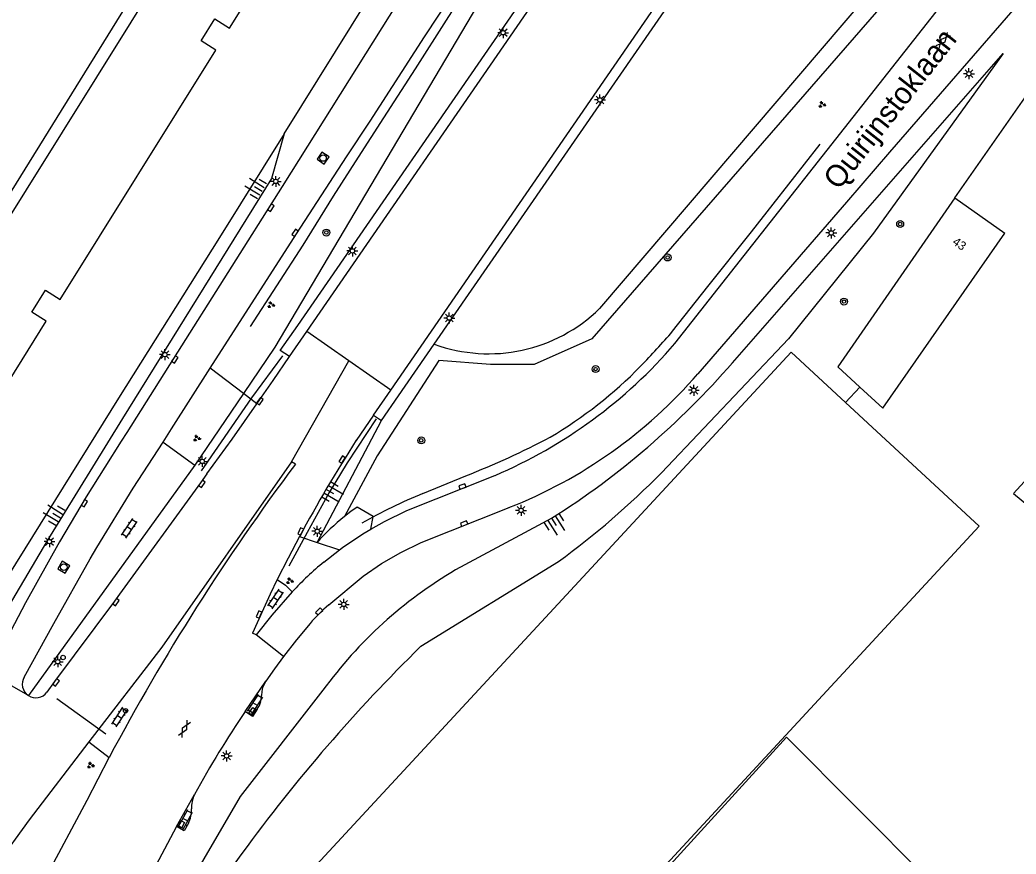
# Model space of a CAD drawing. Extents: x 132999 to 136000, y 398499 to 400501.
# Drawn here: x 134331.8 to 134446.1, y 398673.3 to 398769 of the extents above; entities that cross this region are included whole.
import ezdxf

# ---------------------------------------------------------------- set-up
doc = ezdxf.new("R2010")
doc.units = 0
for name, color, linetype in [('gg-afsc-hekwerk', 7, 'Continuous'), ('gg-anno-huisnummerreeks BGT', 7, 'Continuous'), ('gg-anno-openbare ruimte label', 7, 'Continuous'), ('gg-bbg-gedigitaliseerde bebouwing', 7, 'Continuous'), ('gg-bbg-hoofdgebouw', 7, 'Continuous'), ('gg-knt-BGT kruinlijn', 7, 'Continuous'), ('gg-knt-bovenkant onderkant talud', 7, 'Continuous'), ('gg-knt-verharding', 7, 'Continuous'), ('gg-kwrk-kunstwerk niveau 01', 7, 'Continuous'), ('gt-grn-groengrens', 7, 'Continuous'), ('gt-grn-weggrens', 7, 'Continuous'), ('gt-knt-geleideconstructie', 7, 'Continuous'), ('gt-knt-lijn portaal', 7, 'Continuous'), ('gt-symb-boom', 7, 'Continuous'), ('gt-symb-gesloten verharding', 7, 'Continuous'), ('gt-symb-groenvak', 7, 'Continuous'), ('gt-symb-klinker verharding', 7, 'Continuous'), ('gt-symb-kolk', 7, 'Continuous'), ('gt-symb-kolk center center', 7, 'Continuous'), ('gt-symb-lichtmast', 7, 'Continuous'), ('gt-symb-rioolschacht', 7, 'Continuous'), ('gt-symb-talud symbool', 7, 'Continuous'), ('gt-symb-verkeersregelinstallatiepaal', 7, 'Continuous')]:
    doc.layers.add(name, color=color, linetype=linetype)

# ---------------------------------------------------------------- blocks, each defined once
blk = doc.blocks.new('gt0-LMAST')
at = {"layer": 'gt-symb-lichtmast'}
for p, q in [((-0.18, 0.17), (-0.45, 0.44)), ((-0.01, 0.25), (-0.01, 0.62)), ((0.17, 0.17), (0.44, 0.44)), ((-0.26, 0), (-0.63, 0)), ((-0.18, -0.18), (-0.45, -0.45)), ((-0.01, -0.25), (-0.01, -0.63)), ((0.44, -0.45), (0.17, -0.18)), ((0.24, 0), (0.62, 0))]:
    blk.add_line(p, q, dxfattribs=at)
blk.add_circle((-0.01, 0), 0.25, dxfattribs=at)
blk = doc.blocks.new('gt0-BOOM')
at = {"layer": 'gt-symb-boom'}
for radius in [0.4, 0.2]:
    blk.add_circle((0, 0), radius, dxfattribs=at)
blk = doc.blocks.new('gt0-GRVAK')
at = {"layer": 'gt-symb-groenvak'}
for p, q in [((-0.11, 0.19), (-0.23, 0.24)), ((-0.18, 0.15), (0.09, 0.15)), ((-0.09, 0.21), (-0.16, 0.32)), ((-0.05, 0.21), (-0.05, 0.39)), ((0, 0.21), (0.06, 0.32)), ((0.01, 0.19), (0.13, 0.24)), ((0.26, -0.05), (0.2, 0.06)), ((0.3, -0.05), (0.3, 0.13)), ((0.35, -0.05), (0.41, 0.06)), ((-0.24, -0.23), (-0.36, -0.18)), ((-0.32, -0.26), (-0.05, -0.26)), ((-0.23, -0.21), (-0.29, -0.09)), ((-0.18, -0.2), (-0.18, -0.02)), ((-0.14, -0.21), (-0.07, -0.09)), ((-0.12, -0.23), (0, -0.18)), ((0.24, -0.07), (0.12, -0.02)), ((0.17, -0.11), (0.44, -0.11)), ((0.37, -0.07), (0.49, -0.02))]:
    blk.add_line(p, q, dxfattribs=at)
blk = doc.blocks.new('gt0-GESVH1')
at = {"layer": 'gt-symb-gesloten verharding'}
for p, q in [((-0.99, -0.26), (0.01, 0.24)), ((0.01, -0.26), (-0.99, 0.24)), ((0.01, 0.24), (1.01, -0.26)), ((1.01, 0.24), (0.01, -0.26))]:
    blk.add_line(p, q, dxfattribs=at)
blk = doc.blocks.new('gt0-KOLK')
at = {"layer": 'gt-symb-kolk'}
blk.add_lwpolyline([(0, 0), (0.37, 0), (0.37, 0.4), (-0.38, 0.4), (-0.38, 0), (0, 0)], dxfattribs=at)
blk = doc.blocks.new('gt0-TALUD_1')
at = {"layer": 'gt-symb-talud symbool'}
for p, q in [((-1, -1), (-1, 0)), ((-0.5, -2), (-0.5, 0)), ((0, -1), (0, 0)), ((0.5, -2), (0.5, 0)), ((1, -1), (1, 0))]:
    blk.add_line(p, q, dxfattribs=at)
blk = doc.blocks.new('gt0-KL1')
at = {"layer": 'gt-symb-klinker verharding'}
for p, q in [((-1.15, 0.3), (1.15, 0.3)), ((-1, -0.3), (-1, 0.3)), ((-0.5, 0.3), (-0.5, 0.45)), ((0, -0.3), (0, 0.3)), ((0.5, 0.3), (0.5, 0.45)), ((1, -0.3), (1, 0.3)), ((-1.15, -0.3), (1.15, -0.3)), ((-0.5, -0.45), (-0.5, -0.3)), ((0.5, -0.45), (0.5, -0.3))]:
    blk.add_line(p, q, dxfattribs=at)
blk = doc.blocks.new('gt0-KOLKCC')
at = {"layer": 'gt-symb-kolk center center'}
blk.add_lwpolyline([(-0.38, 0.2), (0.38, 0.2), (0.38, -0.2), (-0.38, -0.2)], close=True, dxfattribs=at)
blk = doc.blocks.new('gt0-VIPAAL')
at = {"layer": 'gt-symb-verkeersregelinstallatiepaal'}
blk.add_circle((0, 0), 0.25, dxfattribs=at)
blk = doc.blocks.new('gt0-RS')
at = {"layer": 'gt-symb-rioolschacht'}
blk.add_lwpolyline([(-0.5, -0.5), (0.5, -0.5), (0.5, 0.5), (-0.5, 0.5)], close=True, dxfattribs=at)
blk.add_circle((0, 0), 0.375, dxfattribs=at)

msp = doc.modelspace()

# ---------------------------------------------------------------- linework, layer by layer
at = {"layer": 'gg-afsc-hekwerk'}
for p, q in [((134362.12, 398755.98), (134404.98, 398824.83)), ((134439.08, 398748.61), (134466.66, 398788.18)), ((134428.18, 398726.89), (134426.53, 398725.12))]:
    msp.add_line(p, q, dxfattribs=at)
msp.add_lwpolyline([(134362.12, 398755.98), (134354.72, 398744.08), (134343.14, 398725.64), (134327.76, 398700.96), (134313.69, 398678.3)], dxfattribs=at)
at = {"layer": 'gg-bbg-gedigitaliseerde bebouwing'}
msp.add_line((134307.47, 398711.69), (134348.81, 398778.38), dxfattribs=at)
for points in [[(134494.98, 398768.36), (134445.78, 398714.7), (134490.42, 398677.8)], [(134406.04, 398671.66), (134419.77, 398686.7), (134435.88, 398670.48), (134404, 398639.24)]]:
    msp.add_lwpolyline(points, dxfattribs=at)
at = {"layer": 'gg-bbg-hoofdgebouw'}
msp.add_line((134439.08, 398748.61), (134444.81, 398744.57), dxfattribs=at)
for points in [[(134384.77, 398833.13), (134384.69, 398833.18), (134308.48, 398711.06), (134316.99, 398705.79), (134334.84, 398734.45), (134333.18, 398735.48), (134334.75, 398738.01), (134336.43, 398736.96), (134354.3, 398765.58), (134352.62, 398766.62), (134354.17, 398769.15), (134355.87, 398768.09), (134373.77, 398796.73), (134372.07, 398797.79), (134373.64, 398800.32), (134375.35, 398799.26), (134393.18, 398827.9), (134384.77, 398833.13)], [(134439.08, 398748.61), (134425.64, 398729.23), (134428.18, 398726.89)], [(134428.18, 398726.89), (134430.79, 398724.49), (134444.81, 398744.57)], [(134351.51, 398656.57), (134351.5, 398656.59), (134420.28, 398730.9), (134426.53, 398725.12)], [(134426.53, 398725.12), (134441.84, 398710.95), (134371.01, 398634.31)]]:
    msp.add_lwpolyline(points, dxfattribs=at)
at = {"layer": 'gg-knt-BGT kruinlijn'}
for p, q in [((134431.61, 398753.84), (134447.13, 398771.76)), ((134409.6, 398728.43), (134426.66, 398748.13)), ((134372.38, 398723.68), (134370.39, 398720.78)), ((134349.79, 398676.46), (134344.52, 398666.59))]:
    msp.add_line(p, q, dxfattribs=at)
for points in [[(134362.12, 398755.98), (134360.68, 398750.82), (134343.59, 398723.3), (134334.97, 398709.34), (134324.06, 398690.86), (134315.46, 398677.18)], [(134367.25, 398701.89), (134371.18, 398705.2), (134373.31, 398706.63), (134375.53, 398707.92), (134377.83, 398709.07), (134387.92, 398713.06)], [(134365.11, 398699.76), (134363.55, 398697.88), (134362.05, 398695.96)], [(134362.05, 398695.96), (134361.02, 398694.56), (134360.03, 398693.14)], [(134360.03, 398693.14), (134359.82, 398692.78), (134359.66, 398692.4), (134359.56, 398691.96), (134359.52, 398691.51)], [(134359.04, 398689.93), (134358.5, 398689.1), (134357.66, 398689.68)], [(134351.14, 398676.86), (134350.66, 398675.95), (134349.79, 398676.46)]]:
    msp.add_lwpolyline(points, dxfattribs=at)
for centre, radius, start, end in [((134367.39, 398764.98), 55.83, 291.5709, 319.1069), ((134517.19, 398627.14), 174.13, 147.4669, 151.6814), ((134379.91, 398687.04), 19.52, 130.4477, 139.3105), ((134356.72, 398691.51), 2.81, 325.7489, 359.9077), ((134466.26, 398616.61), 130.89, 146.0664, 150.9552), ((134355.34, 398678.58), 3.85, 155.9195, 181.5002), ((134348.74, 398678.22), 2.76, 330.3586, 5.3989)]:
    msp.add_arc(centre, radius, start, end, dxfattribs=at)
at = {"layer": 'gg-knt-bovenkant onderkant talud'}
for p, q in [((134441.37, 398786.35), (134398.31, 398735.92)), ((134357.46, 398726.15), (134351.89, 398717.94)), ((134365.91, 398709.07), (134373.31, 398723.08)), ((134351.89, 398717.94), (134332.79, 398691.51)), ((134392.82, 398711.85), (134381.8, 398705.91)), ((134377.82, 398697.15), (134393.61, 398706.89))]:
    msp.add_line(p, q, dxfattribs=at)
for points in [[(134394.7, 398788.32), (134361.07, 398731.46), (134357.46, 398726.15)], [(134413.55, 398729.69), (134444.61, 398765.17), (134429.74, 398744.57), (134420, 398732.43), (134405.42, 398717.07)], [(134372.08, 398710.58), (134372.32, 398712.04), (134370.51, 398713.13), (134369.77, 398712.6), (134369.05, 398712.04)], [(134366.58, 398692.1), (134357.1, 398679.92), (134344.58, 398658.43), (134341.5, 398651.52), (134357.3, 398673.38)]]:
    msp.add_lwpolyline(points, dxfattribs=at)
for centre, radius, start, end in [((134385.59, 398748.89), 18.17, 249.9271, 314.4526), ((134342.85, 398790.88), 93.5, 302.2998, 319.1232), ((134337.01, 398784.48), 96.04, 306.1047, 315.4168), ((134385.37, 398691.67), 26.1, 128.711, 138.2159), ((134407.32, 398662.5), 50.36, 120.4565, 144.0065), ((134511.11, 398561.32), 190.31, 134.4626, 143.9267)]:
    msp.add_arc(centre, radius, start, end, dxfattribs=at)
at = {"layer": 'gg-knt-verharding'}
for p, q in [((134426.66, 398748.13), (134431.61, 398753.84)), ((134344.08, 398721.69), (134343.44, 398720.68)), ((134348.25, 398720.56), (134351.89, 398717.94)), ((134363.41, 398718.04), (134362.96, 398718.3)), ((134366.68, 398706.82), (134368.48, 398708.2)), ((134358.93, 398698.45), (134358.5, 398698.66)), ((134357.66, 398689.68), (134360.03, 398693.14)), ((134339.74, 398686.18), (134342.06, 398684.38)), ((134311.54, 398627.15), (134339.52, 398679.49)), ((134349.79, 398676.46), (134351.83, 398680.15))]:
    msp.add_line(p, q, dxfattribs=at)
for points in [[(134405.01, 398818.53), (134403.33, 398815.81), (134375.19, 398771.11), (134361.88, 398749.9), (134349.42, 398730.18), (134344.08, 398721.69)], [(134353.64, 398729.08), (134363.55, 398744.49), (134369.29, 398753.34), (134371.99, 398757.42), (134378.23, 398767.08), (134386.22, 398779.22), (134394.34, 398791.85), (134400.21, 398801.38), (134407.68, 398813.17), (134407.59, 398813.26), (134408.4, 398814.53), (134409.23, 398815.78)], [(134406.95, 398731.89), (134441.3, 398775.57), (134449.33, 398785.56)], [(134359, 398724.96), (134360.87, 398727.67), (134362.73, 398730.4)], [(134348.25, 398720.56), (134349.2, 398722.12), (134353.64, 398729.08)], [(134353.27, 398716.94), (134356.15, 398720.93), (134359, 398724.96)], [(134343.44, 398720.68), (134341.54, 398717.7), (134339.41, 398714.3), (134336.34, 398709.14), (134332.45, 398702.14), (134329.43, 398696.44)], [(134332.32, 398693.62), (134335.71, 398699.75), (134339.87, 398707.17), (134340.65, 398708.47), (134344.82, 398715.3), (134348.25, 398720.56)], [(134362.96, 398718.3), (134348.08, 398697.05), (134339.74, 398686.18)], [(134353.27, 398716.94), (134352.53, 398715.9), (134343.23, 398703.12), (134342.67, 398702.34), (134335.8, 398693.11), (134334.9, 398691.88)], [(134372.08, 398710.58), (134373.62, 398711.47), (134376.19, 398712.75), (134386.31, 398716.75)], [(134368.48, 398708.2), (134368.82, 398708.47), (134371.17, 398710.05), (134372.08, 398710.58)], [(134363.9, 398709.74), (134362.6, 398707.28), (134361.34, 398704.8)], [(134361.34, 398704.8), (134360.53, 398703.13), (134359.74, 398701.44), (134358.5, 398698.66)], [(134361.34, 398704.8), (134362.29, 398704.17), (134363.06, 398703.41)], [(134363.06, 398703.41), (134360.7, 398700.71), (134358.93, 398698.45)], [(134339.74, 398686.18), (134332.89, 398677.24), (134321.71, 398661.87), (134312.77, 398648.2), (134303.18, 398632.09)], [(134339.52, 398679.49), (134340.78, 398681.94), (134342.06, 398684.38)]]:
    msp.add_lwpolyline(points, dxfattribs=at)
for centre, radius, start, end in [((134364.03, 398768.77), 56.59, 293.1929, 319.3326), ((134570.61, 398562.99), 258.79, 143.1924, 152.0268), ((134390.62, 398677.73), 37.67, 129.4558, 137.0234), ((134333.65, 398692.81), 1.56, 148.6252, 236.2653), ((134333.66, 398692.79), 1.55, 235.8358, 323.6419)]:
    msp.add_arc(centre, radius, start, end, dxfattribs=at)
at = {"layer": 'gg-kwrk-kunstwerk niveau 01'}
for p, q in [((134363.68, 398733.98), (134415.84, 398809.57)), ((134364.71, 398733.27), (134417.03, 398809.13)), ((134374.35, 398726.55), (134428.39, 398804.97)), ((134379.35, 398731.83), (134429.55, 398804.54)), ((134362.73, 398730.4), (134364.71, 398733.27)), ((134369.53, 398729.91), (134364.71, 398733.27)), ((134375.26, 398725.91), (134379.35, 398731.83)), ((134374.35, 398726.55), (134369.53, 398729.91)), ((134372.38, 398723.68), (134374.35, 398726.55)), ((134373.31, 398723.08), (134375.26, 398725.91)), ((134372.38, 398723.68), (134373.31, 398723.08))]:
    msp.add_line(p, q, dxfattribs=at)
msp.add_lwpolyline([(134362.73, 398730.4), (134361.68, 398731.09), (134363.68, 398733.98)], dxfattribs=at)
at = {"layer": 'gt-grn-groengrens'}
for p, q in [((134357.46, 398726.15), (134353.64, 398729.08)), ((134359, 398724.96), (134357.46, 398726.15)), ((134363.9, 398709.74), (134365.91, 398709.07)), ((134365.91, 398709.07), (134368.48, 398708.2))]:
    msp.add_line(p, q, dxfattribs=at)
msp.add_lwpolyline([(134444.78, 398789.16), (134443.74, 398786.51), (134433.93, 398774.42), (134397.43, 398732.45), (134390.82, 398729.48), (134385.8, 398729.48), (134379.87, 398729.94), (134372.8, 398718.99), (134369.05, 398712.04)], dxfattribs=at)
at = {"layer": 'gt-grn-weggrens'}
for p, q in [((134362.96, 398718.3), (134369.53, 398729.91)), ((134362.05, 398695.96), (134358.93, 398698.45)), ((134332.79, 398691.51), (134328.17, 398694.12))]:
    msp.add_line(p, q, dxfattribs=at)
at = {"layer": 'gt-knt-geleideconstructie'}
msp.add_line((134378.05, 398714.68), (134382.95, 398716.72), dxfattribs=at)
for points in [[(134396.6, 398793.81), (134391.52, 398785.85), (134387.86, 398780.12), (134385.02, 398775.76), (134380.73, 398768.99), (134377.15, 398763.41), (134373.51, 398757.8), (134370.62, 398753.28), (134367.74, 398748.79), (134364.26, 398743.18), (134358.21, 398733.85)], [(134406.69, 398733.3), (134410.74, 398738.44), (134415.75, 398744.73), (134418.21, 398747.9), (134423.63, 398754.79)], [(134361.94, 398730.49), (134358.4, 398725.65), (134352.6, 398717.3)], [(134372.7, 398723.24), (134369.35, 398718.22), (134367.29, 398714.8), (134364.76, 398710.19), (134362.67, 398706.36)]]:
    msp.add_lwpolyline(points, dxfattribs=at)
for centre, radius, start, end in [((134305.92, 398822.04), 134.27, 316.3127, 318.6341), ((134366.68, 398764.93), 50.9, 300.6671, 315.5605), ((134348.54, 398804.68), 94.46, 291.3673, 297.8305), ((134399.26, 398662.09), 56.7, 111.9666, 119.8641)]:
    msp.add_arc(centre, radius, start, end, dxfattribs=at)
at = {"layer": 'gt-knt-lijn portaal'}
msp.add_line((134341.68, 398687.06), (134336.05, 398691.12), dxfattribs=at)

# ---------------------------------------------------------------- block references
at = {"layer": 'gt-symb-boom'}
for p, rotation in [((134432.79, 398745.62), -34.89812356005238), ((134406.11, 398741.77), 138.85180488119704), ((134426.34, 398736.71), -34.898123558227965)]:
    msp.add_blockref('gt0-BOOM', p, dxfattribs=dict(at, rotation=rotation))
for p in [(134366.97, 398744.63), (134397.85, 398728.96), (134377.85, 398720.78)]:
    msp.add_blockref('gt0-BOOM', p, dxfattribs=at)
at = {"layer": 'gt-symb-gesloten verharding'}
for p, rotation in [((134437.7, 398766.66), 49.09427391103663), ((134350.68, 398687.67), 61.691479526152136)]:
    msp.add_blockref('gt0-GESVH1', p, dxfattribs=dict(at, rotation=rotation))
at = {"layer": 'gt-symb-groenvak'}
for p in [(134423.83, 398759.31), (134360.61, 398736.32), (134352.1, 398721.01), (134362.75, 398704.64), (134339.91, 398683.48)]:
    msp.add_blockref('gt0-GRVAK', p, dxfattribs=at)
at = {"layer": 'gt-symb-klinker verharding'}
for p, rotation in [((134344.37, 398710.68), 56.421186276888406), ((134361.15, 398702.57), 56.42118627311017), ((134358.8, 398690.5), 57.1683510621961), ((134343.23, 398689.02), 56.421186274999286), ((134350.78, 398677.25), 61.05113835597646)]:
    msp.add_blockref('gt0-KL1', p, dxfattribs=dict(at, rotation=rotation))
at = {"layer": 'gt-symb-kolk'}
for p, rotation in [((134360.43, 398747.59), -122.21189736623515), ((134363.55, 398744.49), 57.04099012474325), ((134349.42, 398730.18), -122.2909483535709), ((134359.18, 398725.39), -125.93051893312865), ((134368.95, 398718.48), 58.2799398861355), ((134352.53, 398715.9), -125.10468688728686), ((134382.65, 398715.3), 20.120165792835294), ((134339.02, 398713.66), -121.20949091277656), ((134382.84, 398711.05), 21.461063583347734), ((134364.21, 398710.24), 64.20397350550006), ((134342.67, 398702.34), -125.31121344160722), ((134359.43, 398700.73), 66.22952419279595), ((134366.29, 398701.01), 44.27067303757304), ((134335.8, 398693.11), -126.66359246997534)]:
    msp.add_blockref('gt0-KOLK', p, dxfattribs=dict(at, rotation=rotation))
at = {"layer": 'gt-symb-kolk center center'}
for p, rotation in [((134358.47, 398689.68), 55.5947657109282), ((134350.34, 398676.7), -117.89727103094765)]:
    msp.add_blockref('gt0-KOLKCC', p, dxfattribs=dict(at, rotation=rotation))
at = {"layer": 'gt-symb-lichtmast'}
for p in [(134387.25, 398767.57), (134440.69, 398762.86), (134398.36, 398759.86), (134361.18, 398750.5), (134424.89, 398744.58), (134369.96, 398742.53), (134381.07, 398734.82), (134348.45, 398730.62), (134409.13, 398726.53), (134352.75, 398718.37), (134389.31, 398712.75), (134365.93, 398710.35), (134335.21, 398709.16), (134368.97, 398701.96), (134336.16, 398695.38), (134355.54, 398684.57)]:
    msp.add_blockref('gt0-LMAST', p, dxfattribs=at)
at = {"layer": 'gt-symb-rioolschacht'}
for p, rotation in [((134366.59, 398753.18), 56.57996880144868), ((134336.85, 398706.22), -121.20949091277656)]:
    msp.add_blockref('gt0-RS', p, dxfattribs=dict(at, rotation=rotation))
at = {"layer": 'gt-symb-talud symbool'}
for p, xscale, yscale, rotation in [((134359.59, 398749.39), 1.000192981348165, 1.000192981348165, -121.25848530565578), ((134366.95, 398715.14), 1.0004024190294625, 1.0004024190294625, 59.615762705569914), ((134336.46, 398711.9), 1.0001929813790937, 1.0001929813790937, -121.25848530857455), ((134392.82, 398711.85), 0.9998159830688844, 0.9998159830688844, 32.41844994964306)]:
    msp.add_blockref('gt0-TALUD_1', p, dxfattribs=dict(at, xscale=xscale, yscale=yscale, rotation=rotation))
at = {"layer": 'gt-symb-verkeersregelinstallatiepaal'}
for p in [(134336.77, 398695.86), (134343.93, 398689.75)]:
    msp.add_blockref('gt0-VIPAAL', p, dxfattribs=at)

# ---------------------------------------------------------------- texts
at = {"layer": 'gg-anno-huisnummerreeks BGT'}
msp.add_text('43', height=1, rotation=324.8, dxfattribs=at).set_placement((134438.7, 398743.37))
at = {"layer": 'gg-anno-openbare ruimte label'}
msp.add_text('Quirijnstoklaan', height=2.5, rotation=51.8, dxfattribs=at).set_placement((134425.74, 398749.4))

doc.saveas('drawing.dxf')
